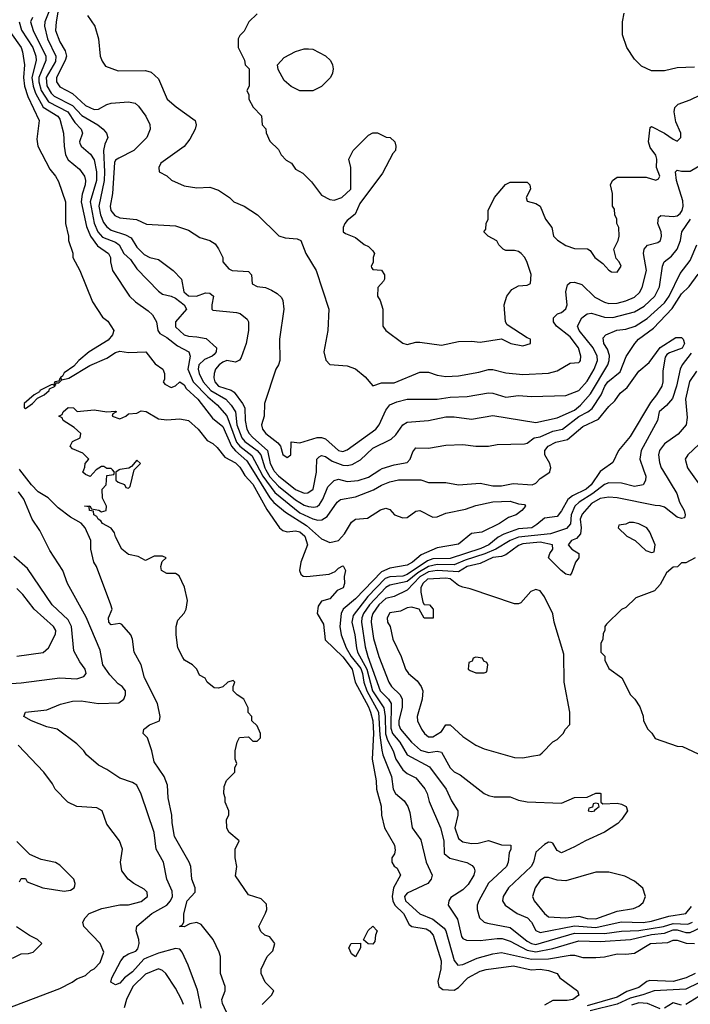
# Model space of a CAD drawing. Header units: inches. Extents: x 2348341 to 2479810, y 460419 to 613669.
# Tile 600 of 656: x 2434243 to 2437371, y 577507 to 582100. Entities that reach past the tile are written whole.
import ezdxf

# ---------------------------------------------------------------- set-up
doc = ezdxf.new("R2010")
doc.units = ezdxf.units.IN
doc.header["$MEASUREMENT"] = 0
doc.layers.add('C4537', color=7, linetype='Continuous')
doc.layers.add('C4538', color=7, linetype='Continuous')

msp = doc.modelspace()

# ---------------------------------------------------------------- linework, layer by layer
at = {"layer": 'C4537', "color": 2}
for points, elevation in [([(2435207.3, 577470), (2435189.4, 577510), (2435186.6, 577530), (2435200.9, 577570), (2435200.9, 577590), (2435179.3, 577650), (2435179, 577730), (2435174, 577750), (2435146, 577810), (2435090, 577879), (2435070, 577889.2), (2435036.9, 577883.1), (2435010, 577869), (2434988, 577870), (2435002, 577878), (2435008, 577892), (2435009.1, 577929.1), (2435023.6, 577990), (2435061.2, 578030), (2435061.2, 578050), (2435046, 578090), (2435041.2, 578150), (2435033.2, 578170), (2434965.2, 578290), (2434953.6, 578353.6), (2434953.2, 578390), (2434936, 578470), (2434933.2, 578530), (2434917.2, 578570), (2434870, 578638), (2434859, 578690), (2434839, 578750), (2434819, 578770), (2434822, 578790), (2434826.3, 578793.7), (2434848.7, 578810), (2434895.3, 578830), (2434899, 578850), (2434885.2, 578910), (2434825.2, 579030), (2434809.2, 579090), (2434777.2, 579150), (2434769.3, 579210), (2434761.2, 579230), (2434719.3, 579279.3), (2434710, 579284), (2434670, 579277.2), (2434659.3, 579290), (2434658, 579310), (2434674, 579350), (2434669, 579370), (2434602, 579550), (2434589, 579570), (2434575.3, 579630), (2434575.3, 579670), (2434549.2, 579730), (2434530, 579751.6), (2434479.8, 579779.8), (2434422.9, 579822.9), (2434375.6, 579870), (2434330, 579898), (2434298, 579930), (2434244.6, 580000)], 46), ([(2434599.2, 580000), (2434571.6, 579968.4), (2434550, 579978), (2434538, 579990), (2434542.1, 580000)], 42), ([(2435374.6, 577505.4), (2435418, 577550), (2435428, 577570), (2435388.7, 577610), (2435368.7, 577650), (2435368.9, 577671.1), (2435398, 577730), (2435423.1, 577756.9), (2435433.2, 577790), (2435410, 577822), (2435386, 577830), (2435367.3, 577847.3), (2435358, 577870), (2435390, 577932), (2435396, 577950), (2435394.5, 577974.5), (2435370, 577999), (2435310, 578018), (2435250, 578106), (2435255.3, 578150), (2435248.7, 578190), (2435248.7, 578230), (2435266, 578270), (2435218, 578310), (2435208.7, 578330), (2435208.4, 578368.4), (2435218, 578390), (2435218, 578410), (2435202, 578450), (2435202, 578470), (2435195.3, 578490), (2435196.4, 578523.6), (2435208.4, 578551.6), (2435246, 578590), (2435246, 578610), (2435255.3, 578630), (2435248, 578650), (2435248.7, 578690), (2435258, 578730), (2435268.4, 578751.6), (2435310, 578754), (2435330, 578734), (2435350, 578734), (2435366, 578750), (2435366, 578770), (2435350, 578806), (2435326, 578830), (2435326, 578850), (2435308.4, 578868.4), (2435308, 578890), (2435288, 578930), (2435258, 578950), (2435238, 578970), (2435238, 578990), (2435246, 579010), (2435238, 579018), (2435214, 579010), (2435191.3, 578988.7), (2435170, 578982), (2435150, 578984), (2435118, 579010), (2435108.4, 579028.4), (2435082, 579042), (2435068.7, 579070), (2435048.7, 579090), (2435012.3, 579112.3), (2435004.8, 579124.8), (2434981.2, 579170), (2434972.7, 579230), (2434972.3, 579270), (2434981.5, 579298.5), (2435010, 579331.3), (2435019.3, 579350), (2435025.2, 579390), (2435012.3, 579452.3), (2434986.3, 579506.3), (2434970, 579517.2), (2434930, 579517.2), (2434904, 579530), (2434902, 579550), (2434908, 579572), (2434926, 579590), (2434910, 579598), (2434870, 579598), (2434830, 579578), (2434795.3, 579595.3), (2434750, 579606), (2434719, 579630), (2434690, 579688), (2434686, 579706), (2434670, 579728.7), (2434629.2, 579750), (2434622, 579762), (2434609, 579770), (2434603.1, 579783.1), (2434589, 579790), (2434588, 579808), (2434568.7, 579810), (2434567.3, 579827.3), (2434546, 579830), (2434570, 579832), (2434578, 579818), (2434611.6, 579811.6), (2434624.7, 579804.7), (2434646, 579810), (2434648, 579830), (2434628.7, 579868.7), (2434628, 579910), (2434646, 579930), (2434650, 579974), (2434682, 579978), (2434686, 579990), (2434676, 580000)], 42), ([(2434707, 580000), (2434692, 579990), (2434692, 579952), (2434702, 579942), (2434731.6, 579931.6), (2434738, 579918), (2434750, 579914), (2434758, 579922), (2434777.5, 580000)], 42), ([(2435277.5, 580000), (2435293, 579973), (2435330, 579932.7), (2435395.9, 579815.9), (2435454.8, 579730), (2435470, 579717.3), (2435490, 579710.8), (2435530, 579715.5), (2435550, 579710.4), (2435573.4, 579690), (2435585.5, 579650), (2435553.7, 579570), (2435547.7, 579530), (2435553.7, 579513.7), (2435564.9, 579504.9), (2435582, 579502), (2435686.3, 579513.7), (2435714, 579526), (2435730, 579542), (2435750, 579552), (2435754, 579550), (2435762, 579530), (2435756.9, 579503.1), (2435758, 579470), (2435752, 579450), (2435723, 579437), (2435690, 579399), (2435650, 579388), (2435635.3, 579364.7), (2435630.8, 579330), (2435659.9, 579279.9), (2435667.3, 579207.3), (2435750, 579128.5), (2435793.4, 579070), (2435808.2, 579010), (2435870, 578894.9), (2435879, 578870), (2435890.2, 578830), (2435892.7, 578770), (2435887.4, 578650), (2435905.3, 578550), (2435907.2, 578510), (2435928.5, 578431.5), (2435930.7, 578390), (2435944.9, 578330), (2435990.9, 578249.1), (2435994.4, 578225.6), (2435990.8, 578209.2), (2435978, 578190), (2435978, 578170), (2435990, 578152), (2436002.8, 578142.8), (2436018.8, 578110), (2435985.7, 578050), (2435979.6, 578010), (2435983.2, 577990), (2435992.9, 577970), (2436033.7, 577930), (2436059.2, 577879.2), (2436071.3, 577870), (2436138.9, 577858.9), (2436154.9, 577850), (2436172, 577830), (2436208.9, 577710), (2436207.7, 577672.3), (2436193.2, 577613.2), (2436197.3, 577590), (2436215.9, 577575.9), (2436270, 577573.4), (2436290, 577584.9), (2436332.7, 577630), (2436390, 577661.3), (2436418, 577670), (2436545.8, 577685.8), (2436627.9, 577667.9), (2436670, 577670.3), (2436710, 577664.9), (2436750, 577650.8), (2436762, 577630), (2436844.7, 577570), (2436851.3, 577550), (2436822, 577530), (2436795.6, 577524.4), (2436730, 577525.1), (2436690, 577502.6)], 42), ([(2435329.3, 580000), (2435409.5, 579869.5), (2435428.1, 579848.1), (2435482.4, 579802.4), (2435580.4, 579740.5), (2435650, 579679.1), (2435690, 579660.7), (2435730, 579671), (2435758, 579702), (2435790, 579756), (2435808.7, 579770), (2435865.6, 579774.4), (2435925.8, 579814.2), (2435950, 579820.7), (2435970, 579814.8), (2435990.8, 579790), (2436030, 579776.4), (2436050, 579778), (2436090, 579808), (2436109.4, 579810.6), (2436170, 579779.3), (2436190, 579781.6), (2436230, 579798.7), (2436322.7, 579817.3), (2436370, 579834.4), (2436450, 579850.4), (2436530, 579853.4), (2436570, 579841), (2436598, 579838), (2436602, 579830), (2436584.7, 579810), (2436558, 579790), (2436522, 579778), (2436480.7, 579750), (2436398, 579710), (2436350, 579703.6), (2436290, 579654), (2436190, 579636.2), (2436116, 579604), (2436075.8, 579570), (2436050, 579555.4), (2435970, 579541.7), (2435930, 579524.4), (2435810, 579399.1), (2435752.2, 579350), (2435742.6, 579330), (2435735.8, 579270), (2435742.4, 579230), (2435765.5, 579170), (2435789, 579129), (2435834.1, 579074.1), (2435842.3, 579050), (2435847.7, 579010), (2435861.5, 578970), (2435916.8, 578870), (2435923, 578763), (2435932.1, 578692.1), (2435936.9, 578670), (2435976.5, 578570), (2435984.9, 578510), (2435995.5, 578490), (2436036.5, 578456.5), (2436053.4, 578430), (2436062.5, 578402.5), (2436074, 578330), (2436114, 578274), (2436138.4, 578170), (2436167.3, 578110), (2436162.8, 578090), (2436146, 578070), (2436050, 578025.2), (2436037.3, 578010), (2436043, 577990), (2436110, 577928.4), (2436170, 577904.2), (2436222.3, 577862.3), (2436230.3, 577850), (2436270, 577711.3), (2436286, 577690), (2436310, 577693), (2436377.4, 577722.6), (2436450, 577743.1), (2436490, 577748.5), (2436630, 577716.9), (2436710, 577719.6), (2436810, 577737), (2436830, 577736.4), (2436870, 577725.5), (2436930, 577726), (2436970, 577728.2), (2437030, 577742.4), (2437070, 577740.4), (2437110, 577745.7), (2437185.2, 577790), (2437265.3, 577794.7), (2437290, 577805.5), (2437310, 577805.5), (2437351.7, 577791.7), (2437389.7, 577790.3)], 46), ([(2435361.7, 580000), (2435377.6, 579970), (2435433.8, 579893.8), (2435550, 579800.2), (2435610, 579771.6), (2435634.3, 579765.7), (2435652.6, 579767.4), (2435677, 579783), (2435723.7, 579850), (2435738.7, 579861.3), (2435810, 579874), (2435893.6, 579906.4), (2435930, 579928.2), (2435970, 579944), (2436010, 579953.4), (2436113.2, 579953.2), (2436150, 579941), (2436230, 579941), (2436290, 579931), (2436390, 579938), (2436450, 579924.9), (2436490, 579926), (2436544.2, 579935.8), (2436633.2, 579930), (2436650, 579938.4), (2436670, 579959.3), (2436715.1, 579990), (2436717.8, 580000)], 50), ([(2435391.5, 580000), (2435410, 579968), (2435450, 579924.7), (2435530, 579860.8), (2435570, 579836.1), (2435590, 579829.1), (2435614.6, 579825.4), (2435630, 579828.7), (2435640.9, 579839.1), (2435656.6, 579863.4), (2435679.7, 579920.3), (2435710, 579950.4), (2435730, 579956.4), (2435770, 579946.4), (2435822, 579950), (2435870, 579966.7), (2435923.1, 580000)], 54), ([(2435426.7, 580000), (2435430, 579993.7), (2435450, 579971.8), (2435530, 579909), (2435570, 579892), (2435587.7, 579892.3), (2435611.3, 579910), (2435627.6, 579990), (2435627.9, 580000)], 58), ([(2436960.6, 580000), (2436950, 579992.7), (2436908.7, 579930), (2436884.4, 579910), (2436821.5, 579878.5), (2436798.8, 579861.2), (2436770, 579809.2), (2436750, 579782.7), (2436690, 579774.5), (2436655.4, 579744.6), (2436630.8, 579730), (2436570, 579724.5), (2436500.4, 579699.6), (2436474.2, 579685.8), (2436431.8, 579650), (2436393.3, 579633.3), (2436250, 579586.2), (2436170, 579585.7), (2436144.3, 579575.7), (2436050, 579511.8), (2436030, 579504.8), (2435970, 579501.5), (2435947.4, 579492.6), (2435866.9, 579410), (2435798.6, 579321.4), (2435792.8, 579290), (2435806.5, 579230), (2435813.4, 579170), (2435818, 579150), (2435861.6, 579070), (2435888.1, 578970), (2435941, 578890), (2435948.1, 578850), (2435948.5, 578768.5), (2435958.8, 578738.8), (2435984.6, 578690), (2435996.9, 578650), (2436030, 578600.5), (2436050, 578584), (2436090, 578562.8), (2436132.8, 578512.8), (2436143.8, 578490), (2436152.8, 578452.8), (2436206, 578330), (2436221.6, 578270), (2436222.8, 578210), (2436248.5, 578188.5), (2436328, 578168), (2436354, 578154), (2436362, 578142), (2436366, 578130), (2436360.7, 578110), (2436334.7, 578065.3), (2436310, 578041.2), (2436254, 578006), (2436244.7, 577990), (2436241, 577970), (2436284.7, 577904.7), (2436302.9, 577822.9), (2436310, 577814), (2436326.4, 577806.4), (2436390, 577804.4), (2436470, 577814.6), (2436493.7, 577813.7), (2436530, 577801.1), (2436610, 577758.8), (2436650, 577751.8), (2436730, 577766.9), (2436850, 577802.7), (2436950, 577800.2), (2437091, 577809), (2437190, 577832.4), (2437250, 577838.5), (2437290, 577853.9), (2437310, 577854.8), (2437350, 577842.2), (2437370, 577841.3), (2437470, 577888.2)], 50), ([(2437152.3, 580000), (2437162.8, 579970), (2437161, 579950), (2437151.3, 579930), (2437110, 579922), (2437050, 579938), (2436990, 579938.9), (2436970, 579931.2), (2436916, 579890), (2436852.4, 579850), (2436831.8, 579830), (2436814.7, 579790), (2436811.1, 579748.9), (2436793.9, 579726.1), (2436718.7, 579701.3), (2436570, 579685.5), (2436530.1, 579669.9), (2436463.1, 579630), (2436412.2, 579607.8), (2436320.7, 579579.3), (2436270, 579557.5), (2436190, 579557.9), (2436150, 579549.3), (2436100.6, 579519.4), (2436050, 579479.4), (2435970, 579462.3), (2435950, 579452), (2435875, 579370), (2435847.2, 579330), (2435839.2, 579310), (2435837.2, 579290), (2435854.2, 579174.2), (2435866.4, 579130), (2435924.7, 578970), (2435963.7, 578930), (2435974.9, 578910), (2435974.4, 578794.4), (2435981.2, 578770), (2436015.6, 578730), (2436050, 578670.4), (2436154.1, 578614.1), (2436232.4, 578510), (2436256.7, 578456.7), (2436286, 578410), (2436286.7, 578390), (2436272.2, 578330), (2436290, 578280.7), (2436310, 578264.9), (2436350, 578257.6), (2436381.5, 578258.5), (2436430, 578271.3), (2436490, 578251.3), (2436534, 578250), (2436534, 578230), (2436526.4, 578213.6), (2436521.6, 578170), (2436512.7, 578150), (2436430, 578072.3), (2436383.8, 577990), (2436376.3, 577970), (2436376.3, 577950), (2436387.7, 577910), (2436410, 577890.7), (2436425.1, 577885.1), (2436530, 577864.9), (2436610, 577801.5), (2436630, 577790.2), (2436650, 577786.5), (2436830, 577838.9), (2436970, 577837.4), (2437050, 577848.2), (2437131.2, 577851.2), (2437245.2, 577870), (2437290, 577883.5), (2437358.6, 577881.4), (2437380.5, 577890)], 54), ([(2437240.5, 580000), (2437307.7, 579890), (2437320.7, 579850), (2437342, 579810), (2437346.8, 579790), (2437343.6, 579776.4), (2437330, 579773.2), (2437310, 579779.5), (2437250, 579826), (2437230, 579832.7), (2437206.8, 579833.2), (2437029.6, 579869.7), (2436990, 579873), (2436950, 579866.6), (2436910, 579843), (2436865.9, 579794.1), (2436856.5, 579770), (2436861.3, 579730), (2436858, 579702), (2436839.5, 579680.5), (2436816, 579670), (2436801, 579650), (2436818, 579630), (2436851.3, 579610), (2436851, 579590), (2436834.8, 579570), (2436818.8, 579521.2), (2436810, 579508.7), (2436790, 579514), (2436768.7, 579530), (2436709, 579590), (2436715.3, 579610), (2436729, 579630), (2436728.7, 579650), (2436670, 579662.3), (2436590, 579655.3), (2436570, 579647.1), (2436510, 579603.5), (2436490, 579596), (2436450, 579590.7), (2436390, 579563.5), (2436330.7, 579550), (2436290, 579524.8), (2436190, 579531.2), (2436150, 579524.7), (2436110, 579500.6), (2436050, 579438.3), (2435990, 579409.7), (2435950, 579399.7), (2435917.4, 579370), (2435890.3, 579330), (2435883.6, 579310), (2435882.3, 579290), (2435893.9, 579213.9), (2435918.7, 579130), (2435964.2, 579010), (2435976.4, 578990), (2436017.1, 578950), (2436027, 578930), (2436026.3, 578893.7), (2436011.6, 578830), (2436011.7, 578810), (2436019.5, 578790), (2436070.4, 578730), (2436112.5, 578692.5), (2436150, 578681.1), (2436190, 578688), (2436210, 578682.8), (2436250, 578610.8), (2436270, 578590.7), (2436297.6, 578577.6), (2436410, 578491), (2436430, 578481), (2436455.3, 578475.3), (2436530, 578474.8), (2436570, 578458.8), (2436610, 578451), (2436770, 578444.7), (2436830, 578472), (2436890, 578474), (2436930, 578492), (2436950, 578492), (2436954, 578490), (2436954, 578450), (2436962, 578442), (2437030, 578444.7), (2437050, 578441), (2437072, 578430), (2437078, 578410), (2437052, 578370), (2437032, 578350), (2436970.7, 578309.3), (2436882, 578270), (2436830, 578241.2), (2436770, 578214), (2436750, 578224), (2436730, 578258), (2436722, 578262), (2436710, 578264), (2436690, 578252.3), (2436650, 578217.2), (2436639.3, 578170), (2436627.7, 578150), (2436523, 578050), (2436497.3, 578010), (2436494, 577990), (2436506.8, 577970), (2436562.8, 577930), (2436610.7, 577910), (2436630, 577890.7), (2436650, 577850.7), (2436670, 577842), (2436830, 577873.2), (2436930, 577865.7), (2437047.7, 577892.3), (2437150, 577888.4), (2437190, 577894.9), (2437270, 577918), (2437349, 577930), (2437376.3, 577963.7)], 58), ([(2437364.4, 580000), (2437430, 579906.8)], 62), ([(2435089.7, 577489.7), (2435072.6, 577572.6), (2435029.3, 577690), (2435001.2, 577750), (2434990, 577764), (2434970, 577766.6), (2434890, 577745.1), (2434836, 577724), (2434822.9, 577717.1), (2434770, 577658.7), (2434732.7, 577630), (2434710, 577606), (2434690, 577597.2), (2434669, 577610), (2434672.7, 577630), (2434714.3, 577710), (2434729.7, 577730), (2434750, 577743.1), (2434784.9, 577755.1), (2434794.2, 577765.9), (2434799.7, 577790), (2434798.7, 577810), (2434787, 577850), (2434790, 577871), (2434859.3, 577930), (2434929.3, 577970), (2434947, 577990), (2434955.1, 578010), (2434954, 578034), (2434929.5, 578090), (2434914.5, 578170), (2434879.6, 578230), (2434870, 578308.7), (2434810, 578488), (2434789.1, 578529.1), (2434770, 578542), (2434710, 578562), (2434650, 578602), (2434610, 578622), (2434555.3, 578670), (2434542, 578690), (2434510, 578722), (2434418, 578790), (2434370, 578800.7), (2434298, 578830), (2434262, 578850), (2434269.7, 578870.3), (2434370, 578880.7), (2434432.9, 578907.1), (2434490, 578920.7), (2434530, 578922), (2434610.6, 578910.6), (2434706.3, 578913.7), (2434729.4, 578930.6), (2434737.2, 578950), (2434736, 578970), (2434721.2, 578990), (2434702.7, 579002.7), (2434663.5, 579043.5), (2434631.3, 579090), (2434618.4, 579158.4), (2434553.1, 579313.1), (2434466, 579470), (2434445.2, 579530), (2434384.1, 579624.1), (2434336.5, 579716.5), (2434302, 579770), (2434263.1, 579863.1), (2434237.2, 579897.2)], 50), ([(2434065.6, 578994.4), (2434250, 579007.3), (2434430, 579030.6), (2434510, 579024.9), (2434543.1, 579036.9), (2434554, 579050), (2434548.7, 579070), (2434524.1, 579104.1), (2434495.9, 579155.9), (2434484.7, 579270), (2434470, 579300.9), (2434395.1, 579370), (2434280.1, 579540.1), (2434215.5, 579595.5)], 54), ([(2437394, 579590), (2437350, 579566), (2437330, 579566), (2437311.6, 579548.4), (2437290, 579546), (2437259.6, 579520.4), (2437230, 579466), (2437203.6, 579436.4), (2437116.9, 579403.1), (2437070, 579358), (2437050, 579348), (2436979.6, 579280.4), (2436972, 579270), (2436972, 579250), (2436963.6, 579236.4), (2436962, 579210), (2436954, 579190), (2436954, 579150), (2436971.6, 579131.6), (2436972.7, 579112.7), (2436990, 579074), (2437052, 579030), (2437092, 578950), (2437112, 578930), (2437135.3, 578895.3), (2437151.1, 578851.1), (2437152, 578830), (2437172, 578790), (2437191.1, 578771.1), (2437206.4, 578746.4), (2437310, 578711.3), (2437334, 578710), (2437430, 578664.7)], 62), ([(2434230, 579130.7), (2434352.1, 579147.9), (2434377.2, 579170), (2434410, 579234), (2434411.8, 579250), (2434400.9, 579270), (2434310, 579349.6), (2434258, 579418), (2434230, 579446.6)], 58), ([(2434138, 577470), (2434430, 577581), (2434488, 577610), (2434510, 577626), (2434550, 577642), (2434574.6, 577665.4), (2434590, 577672), (2434618, 577702), (2434635.3, 577750), (2434618, 577790), (2434542, 577870), (2434538, 577890), (2434548, 577910), (2434568, 577930), (2434626.8, 577953.2), (2434710, 577970.7), (2434750, 577970.6), (2434810, 577986), (2434839.3, 578010), (2434837.2, 578030), (2434824.1, 578044.1), (2434775.3, 578070), (2434748.7, 578090), (2434719, 578130), (2434714, 578170), (2434722, 578230), (2434708.7, 578270), (2434650, 578348), (2434628, 578410), (2434603.1, 578423.1), (2434510, 578429), (2434468, 578450), (2434408.7, 578510), (2434395.5, 578535.5), (2434355.3, 578590), (2434236.6, 578716.6)], 54), ([(2434242, 578078), (2434250, 578094), (2434270, 578094), (2434278, 578078), (2434350.9, 578050.9), (2434450, 578034.8), (2434480.2, 578039.8), (2434498, 578050), (2434500.4, 578059.6), (2434502, 578070), (2434495.3, 578090), (2434430, 578155.3), (2434410, 578168.7), (2434343.1, 578183.1), (2434290, 578206), (2434230, 578266)], 58), ([(2434210, 577722), (2434250, 577742), (2434283.6, 577743.6), (2434306, 577750), (2434346, 577790), (2434326, 577810), (2434288.7, 577828.7), (2434228.9, 577868.9)], 58), ([(2435006.8, 577506.8), (2434998, 577530), (2434970, 577582), (2434924, 577650), (2434910, 577664), (2434890, 577672), (2434830, 577647.3), (2434770.4, 577590), (2434740.7, 577530), (2434730.7, 577490)], 54), ([(2437394, 577650), (2437350.8, 577630), (2437290, 577614), (2437182.2, 577617.8), (2437167.1, 577612.9), (2437130, 577585.1), (2437073.9, 577566.1), (2437030, 577540.3), (2436890, 577500.6)], 46), ([(2437410, 577606.4), (2437350, 577577.7), (2437202, 577570), (2437149.4, 577550.6), (2437090, 577536.2), (2437030, 577507.2), (2436903.9, 577476.1)], 50), ([(2437410, 577543.6), (2437350, 577506)], 54), ([(2437230, 577485.4), (2437171.4, 577511.4), (2437130, 577514), (2437096.5, 577503.5)], 54), ([(2437330, 577503.6), (2437290, 577514.5), (2437250, 577489.6)], 54)]:
    msp.add_lwpolyline(points, dxfattribs=dict(at, elevation=elevation))
for points, elevation in [([(2437105.4, 579754.6), (2437085.4, 579754.6), (2437070, 579746), (2437038, 579742), (2437034, 579730), (2437074, 579690), (2437114, 579670), (2437163.6, 579623.6), (2437190, 579614), (2437202, 579618), (2437206, 579650), (2437182, 579710), (2437168, 579730), (2437130, 579748.7)], 62), ([(2436230, 579495.6), (2436145.5, 579490), (2436123.1, 579470), (2436114, 579450), (2436114.4, 579430), (2436122.8, 579382.8), (2436130, 579372), (2436154, 579370), (2436172, 579350), (2436171.3, 579308.7), (2436130, 579308), (2436106, 579350), (2436070, 579359), (2436050, 579357.2), (2436018.7, 579341.3), (2435970, 579333.6), (2435957.1, 579310), (2435959.1, 579290), (2435971, 579270), (2435982.8, 579210), (2436022.8, 579130), (2436042.8, 579070), (2436056, 579050), (2436096.4, 579016.4), (2436116, 578990), (2436124, 578970), (2436120.7, 578930), (2436097.3, 578850), (2436098.8, 578830), (2436117.3, 578790), (2436130.8, 578770), (2436150, 578754), (2436170, 578754.9), (2436210, 578779.1), (2436230, 578811), (2436250, 578811), (2436310, 578756), (2436370, 578716), (2436410, 578698), (2436550, 578658.8), (2436590, 578656), (2436630, 578664.7), (2436668.7, 578671.3), (2436680.4, 578679.6), (2436730, 578732), (2436750, 578742), (2436778, 578770), (2436788, 578790), (2436808.4, 578811.6), (2436808.7, 578870), (2436782, 579010), (2436780.4, 579140.4), (2436735.3, 579290), (2436729, 579329), (2436690, 579408), (2436670, 579435.3), (2436650, 579442), (2436627.1, 579432.9), (2436579.8, 579380.2), (2436570, 579375.3), (2436550, 579375.3), (2436344.7, 579444.7), (2436310, 579452.7), (2436290, 579460.9), (2436250, 579492.1)], 62), ([(2436370, 579126), (2436358, 579122), (2436352.7, 579107.3), (2436338, 579102), (2436334, 579070), (2436343.6, 579063.6), (2436370, 579054), (2436410, 579054), (2436422, 579058), (2436426, 579090), (2436422, 579102), (2436407.3, 579107.3), (2436402, 579122)], 66), ([(2436930, 578446), (2436918, 578442), (2436914, 578426), (2436898, 578422), (2436894, 578410), (2436910, 578406.8), (2436926, 578410), (2436926, 578414), (2436946, 578430), (2436942, 578442)], 58), ([(2436990, 578124), (2436930, 578124), (2436790, 578083.7), (2436750, 578086.6), (2436710, 578099.3), (2436690, 578099.3), (2436670, 578084), (2436647.3, 578050), (2436634.8, 578010), (2436642.8, 577990), (2436690, 577930.7), (2436710, 577915.5), (2436790, 577910.4), (2436850, 577918.7), (2436890, 577906.5), (2436930, 577905.2), (2437030, 577941.1), (2437105.6, 577954.4), (2437130, 577964.7), (2437150, 577982), (2437162, 578010), (2437148.9, 578048.9), (2437110, 578082), (2437064.7, 578104.7)], 62), ([(2435890, 577788), (2435868.4, 577788.4), (2435847.3, 577807.3), (2435869.1, 577850.9), (2435890, 577872), (2435911, 577850), (2435902, 577830), (2435899.6, 577800.4)], 38), ([(2435810, 577728), (2435790, 577742), (2435778, 577770), (2435789.3, 577790.7), (2435832.7, 577792.7), (2435832, 577770)], 38)]:
    msp.add_lwpolyline(points, close=True, dxfattribs=dict(at, elevation=elevation))
at = {"layer": 'C4538', "color": 2}
for points, elevation in [([(2434392.1, 582167.9), (2434360.9, 582090), (2434358.3, 582070), (2434373.6, 582010), (2434412.4, 581930), (2434410, 581905.1), (2434367.5, 581830), (2434370, 581791), (2434390, 581756.5), (2434403.9, 581743.9), (2434490, 581699.6), (2434533.5, 581653.5), (2434608.4, 581610), (2434632.7, 581590), (2434648, 581570), (2434654.4, 581550), (2434640.8, 581519.2), (2434634.3, 581490), (2434639.3, 581390), (2434636.9, 581350), (2434612.4, 581230), (2434620.2, 581190), (2434634, 581154), (2434650, 581134), (2434670, 581118.9), (2434736.7, 581096.7), (2434762.8, 581082.8), (2434790, 581038.8), (2434824.4, 581004.4), (2434850, 580990.5), (2434890, 580980.7), (2434959.1, 580930), (2434998.4, 580890), (2435009, 580830), (2435030, 580811.7), (2435068, 580810), (2435110, 580826), (2435130, 580824.9), (2435147.3, 580810), (2435139.1, 580770), (2435138.8, 580750), (2435144.4, 580744.4), (2435254.6, 580734.6), (2435271.3, 580730), (2435303.5, 580703.5), (2435311, 580690), (2435310.8, 580650), (2435299.1, 580590), (2435276.1, 580523.9), (2435268, 580512), (2435250, 580502.7), (2435210, 580509.5), (2435190, 580502.4), (2435173, 580490), (2435156.4, 580470), (2435150.3, 580450), (2435148.9, 580430), (2435154, 580410), (2435170.7, 580390), (2435230, 580372.4), (2435243.2, 580363.2), (2435282, 580310), (2435293.7, 580290), (2435294.9, 580230), (2435302.4, 580190), (2435313.1, 580170), (2435330, 580151.8), (2435398.5, 580090), (2435411.3, 580030), (2435426.7, 580000)], 58), ([(2434426.8, 582173.2), (2434412.7, 582090), (2434410.6, 582050), (2434430, 581996), (2434454.9, 581954.9), (2434462, 581930), (2434456, 581910), (2434414.9, 581830), (2434414.9, 581810), (2434430, 581786.4), (2434490, 581755.8), (2434550, 581700.3), (2434590, 581680.4), (2434610, 581682), (2434650, 581704.9), (2434670, 581710.6), (2434750, 581717.3), (2434782, 581710), (2434796.8, 581696.8), (2434831, 581650), (2434850.7, 581610.7), (2434851, 581590), (2434836, 581550), (2434776, 581490), (2434705.2, 581454.8), (2434690, 581444), (2434685.8, 581434.1), (2434676.5, 581290), (2434665.3, 581230), (2434668.5, 581210), (2434686.5, 581186.5), (2434710, 581176.4), (2434788.5, 581168.5), (2434834, 581146), (2434970, 581138), (2435030, 581118), (2435083.5, 581083.5), (2435130.7, 581070.7), (2435154.4, 581054.4), (2435170.9, 581030.9), (2435191.3, 580990), (2435191.3, 580970), (2435218, 580938), (2435234, 580930), (2435310, 580924.7), (2435324.7, 580910), (2435327.3, 580867.3), (2435350, 580856), (2435390, 580850.8), (2435418, 580838), (2435443.5, 580823.5), (2435463.5, 580803.5), (2435470.8, 580790), (2435474.8, 580750), (2435454.8, 580610), (2435456, 580510), (2435450.7, 580489.3), (2435438, 580470), (2435384.7, 580310), (2435382.8, 580250), (2435371, 580210), (2435376, 580190), (2435390.8, 580170), (2435446.6, 580126.6), (2435458.8, 580110), (2435470, 580072), (2435490, 580058), (2435508, 580070), (2435510, 580131.3), (2435550, 580126), (2435630, 580150.8), (2435650, 580151), (2435670, 580144.9), (2435730, 580090.5), (2435750, 580086.4), (2435770, 580093), (2435904.5, 580190), (2435919.5, 580210), (2435950, 580278.8), (2435970, 580304), (2436002, 580318), (2436050, 580330.5), (2436190.6, 580330.6), (2436250, 580339.3), (2436330, 580343), (2436430, 580359.1), (2436450, 580358), (2436510, 580339.1), (2436570, 580347.7), (2436630, 580342), (2436790, 580347.3), (2436850, 580370.8), (2436890, 580413.4), (2436922.6, 580470), (2436937.4, 580510), (2436936.9, 580530), (2436918.3, 580570), (2436851.6, 580650), (2436845.1, 580670), (2436864.5, 580710), (2436890, 580727.7), (2436909.5, 580730.5), (2436970, 580713.1), (2437010, 580710.3), (2437110, 580738), (2437156, 580764), (2437205.6, 580810), (2437226.9, 580853.1), (2437240.7, 580950), (2437249.3, 580970), (2437282.8, 580997.2), (2437309.5, 581030), (2437324.5, 581070), (2437331.8, 581110), (2437370.8, 581169.2)], 62), ([(2434559, 582119), (2434593.4, 582070), (2434610.6, 582010), (2434618.8, 581930), (2434627.1, 581907.1), (2434643.5, 581883.5), (2434702, 581862), (2434830, 581862.8), (2434855.9, 581855.9), (2434890, 581824.7), (2434931, 581730), (2434973.2, 581693.2), (2435062, 581630), (2435066, 581610), (2435061, 581590), (2435036.8, 581543.2), (2435010, 581508.7), (2434902, 581430), (2434892, 581410), (2434894, 581390), (2434930, 581372), (2434951.1, 581351.1), (2435010, 581324.7), (2435070, 581316), (2435130, 581318), (2435170, 581304.7), (2435222, 581270), (2435242, 581250), (2435290.7, 581230.7), (2435352, 581190), (2435451.1, 581091.1), (2435482, 581082), (2435538, 581078), (2435554, 581070), (2435578, 581010), (2435626, 580930), (2435684.7, 580750), (2435681, 580650), (2435661, 580550), (2435671.1, 580511.1), (2435690, 580492), (2435770, 580486), (2435810, 580471), (2435854.4, 580434.4), (2435890, 580392), (2435930, 580406), (2435990, 580406), (2436110, 580456.3), (2436150, 580456.3), (2436190, 580442), (2436230, 580436.3), (2436290, 580439.1), (2436384.8, 580455.2), (2436430, 580467.7), (2436450, 580467.7), (2436510, 580453), (2436590, 580445.5), (2436710, 580450.5), (2436750, 580462), (2436810, 580497.3), (2436850, 580501), (2436854.8, 580505.2), (2436859, 580510), (2436859.3, 580530), (2436849.6, 580570), (2436810, 580620.5), (2436746.6, 580670), (2436732.7, 580690), (2436733.2, 580710), (2436741.2, 580718.8), (2436752, 580728), (2436770, 580734), (2436790, 580751.3), (2436796.2, 580770), (2436789.6, 580830.4), (2436797.5, 580862.5), (2436810, 580874), (2436830, 580876.3), (2436864.7, 580864.7), (2436925, 580804.9), (2436970, 580781.6), (2436990, 580776.4), (2437030, 580777.6), (2437070, 580788.5), (2437110, 580806.4), (2437133.3, 580826.7), (2437146, 580850), (2437166, 580930), (2437151.8, 581010), (2437155.1, 581030), (2437171.6, 581048.4), (2437219.1, 581060.9), (2437232.3, 581070), (2437236.2, 581090), (2437234, 581110), (2437219.3, 581150), (2437222.7, 581177.3), (2437233.6, 581186.4), (2437290, 581181.3), (2437310, 581184.9), (2437324, 581196), (2437332.4, 581210), (2437336.8, 581230), (2437335.3, 581255.3), (2437306.3, 581350), (2437301.2, 581390), (2437310, 581397.3), (2437330, 581392.7), (2437370, 581393), (2437464.5, 581450)], 66), ([(2435350, 582128), (2435312, 582090), (2435290, 582046), (2435270, 582026), (2435262, 582010), (2435262, 581970), (2435291.6, 581911.6), (2435294, 581890), (2435314, 581870), (2435314, 581790), (2435302, 581770), (2435312, 581750), (2435312, 581730), (2435331.6, 581691.6), (2435371.3, 581651.3), (2435374, 581610), (2435391.6, 581591.6), (2435392.7, 581572.7), (2435410, 581534), (2435450, 581494), (2435462, 581470), (2435485.4, 581445.4), (2435511.1, 581431.1), (2435530, 581402), (2435563.6, 581383.6), (2435603.6, 581343.6), (2435650, 581282), (2435690, 581262), (2435710, 581258), (2435746, 581270), (2435788, 581310), (2435788, 581410), (2435778, 581450), (2435798, 581490), (2435870, 581562), (2435890, 581572), (2435911.6, 581571.6), (2435952, 581552), (2435970.9, 581550.9), (2435992, 581530), (2435998, 581510), (2435996, 581490), (2435984, 581476), (2435935.9, 581384.1), (2435830, 581242), (2435807.3, 581192.7), (2435770, 581164), (2435758.8, 581150), (2435751.3, 581130), (2435752, 581110), (2435762, 581102), (2435810, 581084.7), (2435850, 581051.3), (2435870, 581042), (2435890, 581022), (2435898, 581010), (2435892, 580990), (2435892, 580968), (2435882, 580950), (2435883.6, 580943.6), (2435890, 580934), (2435930, 580931.3), (2435944.7, 580910), (2435944.7, 580890), (2435939.8, 580880.2), (2435914, 580850), (2435912, 580810), (2435924.7, 580790), (2435936, 580750), (2435936, 580670), (2435950.6, 580650.6), (2436030, 580591.3), (2436050, 580584.7), (2436090, 580596), (2436110, 580596), (2436210, 580581), (2436290, 580598.8), (2436350, 580601), (2436390, 580596), (2436490, 580612), (2436534, 580590), (2436590, 580578), (2436626, 580590), (2436626, 580610), (2436610, 580615.3), (2436516.4, 580676.4), (2436508, 580690), (2436502, 580770), (2436515.3, 580810), (2436538, 580842), (2436570, 580858), (2436610, 580862), (2436626, 580870), (2436628.9, 580911.1), (2436610, 580968), (2436599, 580990), (2436582, 581010), (2436570, 581019), (2436550, 581024), (2436510, 581024), (2436498, 581030), (2436478, 581050), (2436468.7, 581068.7), (2436428, 581090), (2436408, 581110), (2436416.4, 581123.6), (2436418, 581150), (2436428, 581170), (2436428, 581210), (2436458, 581270), (2436508.9, 581331.1), (2436530, 581342), (2436610, 581342), (2436622, 581330), (2436624.7, 581310), (2436604.7, 581270), (2436610, 581254), (2436650, 581242.8), (2436670.6, 581230.6), (2436696, 581170), (2436724.7, 581130), (2436732, 581090), (2436750.9, 581070.9), (2436790, 581046), (2436830, 581032), (2436891.6, 581031.6), (2436903.6, 581023.6), (2436924.7, 580990), (2436962, 580962), (2436990, 580932), (2437003.6, 580923.6), (2437030, 580922), (2437048, 580950), (2437039, 580970), (2437025.6, 580985.6), (2437014, 581030), (2437034, 581070), (2437039, 581090), (2437038, 581130), (2437028, 581150), (2437028, 581170), (2437018, 581190), (2437016.4, 581216.4), (2437008, 581230), (2437008, 581290), (2436998, 581330), (2437008, 581350), (2437030, 581364.7), (2437165.4, 581365.4), (2437210, 581351.3), (2437222, 581358), (2437228.7, 581370), (2437212.7, 581410), (2437214, 581450), (2437210, 581468), (2437183.8, 581503.8), (2437176.2, 581530), (2437183.1, 581596.9), (2437190, 581602), (2437251, 581571), (2437290, 581542), (2437310, 581534), (2437326, 581550), (2437326, 581570), (2437303.1, 581623.1), (2437295.3, 581670), (2437298, 581690), (2437314.6, 581705.4), (2437370, 581726), (2437418, 581750)], 70), ([(2437390, 581878), (2437310, 581875.3), (2437250, 581862), (2437190, 581862), (2437143.2, 581883.2), (2437110, 581915.3), (2437074, 581970), (2437054, 582030), (2437054, 582090), (2437062, 582130)], 70), ([(2434240.2, 582090), (2434251.1, 582051.1), (2434303.9, 581970), (2434318.6, 581930), (2434319.7, 581910), (2434300.2, 581830), (2434305.4, 581790), (2434317.1, 581757.1), (2434352.1, 581692.1), (2434420.4, 581650), (2434430, 581636.3), (2434447.7, 581570), (2434450.4, 581510), (2434457.3, 581470), (2434470, 581446.8), (2434522.3, 581402.3), (2434545.5, 581370), (2434550.4, 581350), (2434548.2, 581330), (2434534.5, 581285.5), (2434530.2, 581250), (2434554.7, 581134.7), (2434573.8, 581090), (2434605.5, 581045.5), (2434657.3, 581010), (2434666.8, 580990), (2434666, 580970), (2434676, 580930), (2434756, 580810), (2434783.4, 580783.4), (2434842.5, 580742.5), (2434862.5, 580722.5), (2434880.7, 580690), (2434887.3, 580650), (2434896.4, 580636.4), (2434930, 580617.1), (2434979.3, 580579.3), (2435031.4, 580551.4), (2435038.3, 580530), (2435027.8, 580470), (2435052.3, 580410), (2435120.1, 580340.1), (2435164, 580304), (2435210, 580252.2), (2435254.5, 580130), (2435270.1, 580110.1), (2435326.5, 580066.5), (2435361.7, 580000)], 50), ([(2434302.4, 582110), (2434294.4, 582090), (2434306, 582050), (2434365.3, 581930), (2434365.3, 581910), (2434331.9, 581830), (2434331.8, 581810), (2434343.8, 581770), (2434377.3, 581717.3), (2434467.2, 581670), (2434499.9, 581619.9), (2434530.7, 581590), (2434536.3, 581570), (2434522.4, 581530), (2434524.2, 581524.2), (2434530.7, 581510), (2434572.7, 581472.7), (2434590, 581446), (2434600.7, 581390), (2434600.7, 581350), (2434571.2, 581250), (2434590.2, 581150.2), (2434608, 581110), (2434630, 581086.3), (2434690, 581061.5), (2434706.7, 581050), (2434729.4, 581009.4), (2434760.7, 580980.7), (2434790, 580938), (2434890, 580833.4), (2434910, 580819.1), (2434950, 580810.5), (2434970, 580800.4), (2435010.6, 580770), (2435020.5, 580750), (2434970.5, 580690), (2434970, 580667.7), (2435011, 580630), (2435030, 580623.1), (2435070, 580621.3), (2435112.2, 580612.2), (2435160.7, 580570), (2435159.3, 580550), (2435150, 580538), (2435140.7, 580530), (2435104.4, 580515.6), (2435078.4, 580490), (2435075.8, 580470), (2435079.5, 580450), (2435098.3, 580410), (2435134.3, 580370), (2435204.4, 580330), (2435230, 580302.4), (2435249.1, 580270), (2435256.3, 580210), (2435279.7, 580150), (2435293, 580133), (2435350, 580090.2), (2435367.1, 580070), (2435385.7, 580010), (2435391.5, 580000)], 54), ([(2434200.5, 582040.5), (2434250, 581970.6), (2434257.1, 581950), (2434265.5, 581890), (2434260.3, 581830), (2434266.4, 581790), (2434281.8, 581741.8), (2434333.4, 581630), (2434322.5, 581542.5), (2434327.3, 581510), (2434383.1, 581403.1), (2434410.7, 581370), (2434424.7, 581344.7), (2434456.3, 581250), (2434457.3, 581150), (2434471, 581090), (2434471.3, 581070), (2434490.7, 581010.7), (2434491, 580990), (2434524, 580930), (2434583.5, 580783.5), (2434630, 580712), (2434654.4, 580694.4), (2434682, 580650), (2434676, 580630), (2434655.2, 580604.8), (2434566.8, 580550), (2434518.8, 580510), (2434495.5, 580484.5), (2434450, 580452), (2434442.5, 580437.5), (2434431.3, 580430), (2434438, 580422), (2434430, 580426), (2434426.4, 580413.6), (2434406.8, 580410), (2434403.6, 580403.6), (2434410, 580394), (2434414, 580406), (2434426, 580406), (2434440.2, 580419.8), (2434472.7, 580427.3), (2434570, 580487.3), (2434650, 580520.7), (2434690, 580547.7), (2434710, 580553), (2434750, 580546.8), (2434831.3, 580550), (2434875.3, 580495.3), (2434910.8, 580470), (2434918.8, 580450), (2434918, 580422), (2434912, 580410), (2434919.6, 580399.6), (2434950, 580384.7), (2434970, 580391.3), (2434990, 580410.8), (2435010, 580397.3), (2435020.3, 580380.2), (2435074, 580330), (2435141.8, 580241.8), (2435190, 580201.6), (2435231.1, 580110), (2435248.9, 580088.9), (2435302.9, 580042.9), (2435329.3, 580000)], 46), ([(2435627.9, 580000), (2435629.6, 580050), (2435639.5, 580060.5), (2435650, 580067.3), (2435670, 580063), (2435700.2, 580040.2), (2435750, 580022), (2435770, 580020.3), (2435794.3, 580025.7), (2435833, 580047), (2435890, 580100.5), (2435976.2, 580143.8), (2435996.6, 580163.4), (2436029.6, 580210.4), (2436050, 580222), (2436150, 580230.5), (2436230, 580248), (2436270, 580248), (2436350, 580236.3), (2436450, 580253.4), (2436650, 580220.5), (2436750, 580243.1), (2436830, 580278.5), (2436858.6, 580301.4), (2436905, 580355.1), (2436985.7, 580490), (2436992.6, 580510), (2436993.7, 580533.7), (2436983.7, 580563.7), (2436968, 580590), (2436964.7, 580615.3), (2436977.2, 580630), (2437027.6, 580652.4), (2437070, 580655.8), (2437112.7, 580670), (2437170, 580706.4), (2437250, 580779.5), (2437272.2, 580810), (2437324, 580916), (2437370, 580977.3), (2437400.5, 581050)], 58), ([(2435923.1, 580000), (2435933.5, 580006.5), (2435990, 580024.2), (2436050, 580034.9), (2436063.6, 580050), (2436076.2, 580083.8), (2436090, 580102.8), (2436150, 580100.7), (2436230, 580114.8), (2436310, 580118.8), (2436370.6, 580110.6), (2436429.3, 580110.7), (2436470, 580118.8), (2436598, 580122), (2436610, 580124.7), (2436642, 580150), (2436670, 580154.6), (2436730, 580180.9), (2436775.1, 580190), (2436850, 580249), (2436892, 580270), (2436913.4, 580286.6), (2436954.7, 580350), (2436971.5, 580390), (2436986.3, 580410), (2437043, 580457), (2437071.5, 580528.5), (2437112.3, 580590), (2437129.5, 580610), (2437198.8, 580661.2), (2437286.5, 580753.5), (2437330, 580821.6), (2437365.1, 580854.9), (2437407.2, 580912.7)], 54), ([(2436717.8, 580000), (2436720.5, 580010), (2436715.6, 580030), (2436691.6, 580070), (2436691.8, 580090), (2436707.3, 580110), (2436744, 580130), (2436798.4, 580141.6), (2436870, 580201.6), (2436943.1, 580236.9), (2436990, 580296.3), (2437018, 580322), (2437042.8, 580357.2), (2437075.6, 580384.4), (2437130, 580460.5), (2437178.9, 580501.1), (2437230, 580571.3), (2437303, 580617), (2437330, 580617.1), (2437337.1, 580610), (2437343.1, 580590), (2437331.9, 580568.1), (2437273.7, 580546.3), (2437261.4, 580538.6), (2437254, 580526), (2437242, 580462), (2437242.8, 580410), (2437237.3, 580390), (2437213, 580350), (2437185.3, 580314.8), (2437090, 580155.1), (2437036.4, 580090), (2437010, 580034), (2436960.6, 580000)], 50), ([(2437375.1, 580544.9), (2437332.4, 580490), (2437323.7, 580470), (2437306.5, 580390), (2437287.8, 580332.3), (2437260.3, 580299.7), (2437225.5, 580270), (2437218, 580230), (2437142, 580090), (2437134.8, 580050), (2437152.3, 580000)], 54), ([(2437399.1, 580460.9), (2437367.2, 580412.8), (2437348.9, 580330), (2437356.1, 580243.9), (2437351, 580210), (2437314.2, 580165.8), (2437250, 580120.9), (2437226.4, 580090), (2437222.4, 580070), (2437226.2, 580033.8), (2437234.4, 580010), (2437240.5, 580000)], 58), ([(2434542.1, 580000), (2434547.3, 580012.7), (2434548, 580030), (2434566, 580050), (2434538, 580078), (2434490, 580098), (2434478, 580110), (2434490, 580132), (2434526, 580150), (2434528, 580170), (2434498, 580198), (2434446, 580230), (2434442, 580242), (2434426, 580250), (2434442, 580258), (2434446, 580270), (2434470, 580291), (2434494, 580290), (2434512, 580272), (2434590, 580280.7), (2434650, 580271.3), (2434690, 580274), (2434694, 580270), (2434678, 580262), (2434674, 580250), (2434710, 580238), (2434738, 580250), (2434750, 580262), (2434790, 580264.7), (2434810, 580274.8), (2434832.5, 580272.5), (2434890, 580238.8), (2434930, 580234), (2434990, 580238), (2435030, 580230.7), (2435076.3, 580190), (2435117.3, 580137.3), (2435143.5, 580123.5), (2435164.5, 580104.5), (2435199.3, 580059.3), (2435250, 580032.4), (2435270, 580013), (2435277.5, 580000)], 42), ([(2437436.7, 580143.3), (2437358.8, 580070), (2437346, 580050), (2437357.3, 580010), (2437364.4, 580000)], 62), ([(2434676, 580000), (2434670, 580006), (2434650, 580006), (2434635.3, 580015.3), (2434624.7, 580015.3), (2434599.6, 580000.4), (2434599.2, 580000)], 42), ([(2434777.5, 580000), (2434778, 580002), (2434806, 580030), (2434790, 580046), (2434764.7, 580015.3), (2434752, 580008), (2434710, 580002), (2434707, 580000)], 42), ([(2434244.6, 580000), (2434242.6, 580002.6)], 46)]:
    msp.add_lwpolyline(points, dxfattribs=dict(at, elevation=elevation))
for points, elevation in [([(2435550, 581768.7), (2435509.1, 581789.1), (2435476.4, 581816.4), (2435448.4, 581868.4), (2435446, 581890), (2435476.4, 581923.6), (2435528.9, 581951.1), (2435570, 581964.7), (2435590, 581964.7), (2435610, 581962), (2435670, 581932), (2435692, 581910), (2435702, 581890), (2435704.7, 581870), (2435702, 581850), (2435692, 581830), (2435650.9, 581789.1), (2435610, 581768.7)], 70), ([(2434398, 580398), (2434390, 580396), (2434337.3, 580370), (2434335.5, 580364.5), (2434311, 580350), (2434264.9, 580310), (2434264.9, 580290), (2434270, 580286), (2434302.7, 580310), (2434325.6, 580334.4), (2434357.2, 580350), (2434381.2, 580370), (2434382, 580378), (2434408, 580390)], 46)]:
    msp.add_lwpolyline(points, close=True, dxfattribs=dict(at, elevation=elevation))

doc.saveas('drawing.dxf')
